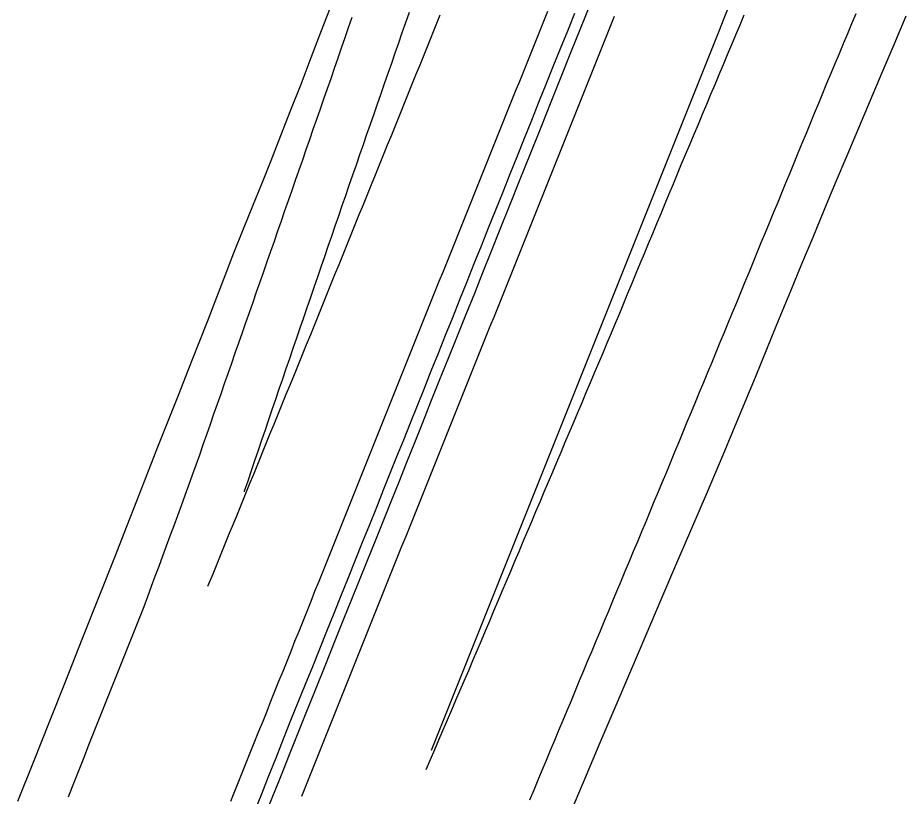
# Model space of a CAD drawing. Extents: x 1948091 to 1975253, y 787267 to 823306.
# Drawn here: x 1967974.3 to 1968180.4, y 795502.3 to 795682.8 of the extents above; entities that cross this region are included whole.
import ezdxf

# ---------------------------------------------------------------- set-up
doc = ezdxf.new("R2010")
doc.units = 0
doc.layers.add('RD_EX_Pavement_Markings', color=7, linetype='Continuous')
doc.layers.add('RD_EX_Road', color=7, linetype='Continuous')

msp = doc.modelspace()

# ---------------------------------------------------------------- linework, layer by layer
at = {"layer": 'RD_EX_Pavement_Markings'}
for points in [[(1968072.23, 795683.42), (1968071.29, 795681.1), (1968070.36, 795678.79), (1968069.42, 795676.47), (1968068.48, 795674.15), (1968067.54, 795671.84), (1968066.6, 795669.52), (1968065.66, 795667.21), (1968064.72, 795664.89), (1968063.78, 795662.57), (1968062.84, 795660.26), (1968061.91, 795657.94), (1968060.97, 795655.63), (1968060.03, 795653.31), (1968059.09, 795650.99), (1968058.15, 795648.68), (1968057.21, 795646.36), (1968056.27, 795644.05), (1968055.33, 795641.73), (1968054.4, 795639.41), (1968053.46, 795637.1), (1968052.52, 795634.78), (1968051.58, 795632.47), (1968050.64, 795630.15), (1968049.7, 795627.83), (1968048.76, 795625.52), (1968047.82, 795623.2), (1968046.88, 795620.88), (1968045.95, 795618.57), (1968045.01, 795616.25), (1968044.06, 795613.94), (1968043.12, 795611.62), (1968042.18, 795609.31), (1968041.23, 795606.99), (1968040.29, 795604.68), (1968039.35, 795602.37), (1968038.4, 795600.05), (1968037.46, 795597.74), (1968036.52, 795595.42), (1968035.57, 795593.11), (1968034.63, 795590.8), (1968033.69, 795588.48), (1968032.74, 795586.17), (1968031.8, 795583.85), (1968030.85, 795581.54), (1968029.91, 795579.22), (1968028.97, 795576.91), (1968028.02, 795574.6), (1968027.08, 795572.28), (1968026.14, 795569.97), (1968025.19, 795567.65), (1968024.25, 795565.34), (1968023.31, 795563.02), (1968022.36, 795560.71), (1968021.42, 795558.39), (1968020.48, 795556.08), (1968019.53, 795553.77), (1968018.59, 795551.45), (1968018.35, 795550.88)], [(1968097.18, 795684.27), (1968096.25, 795681.95), (1968095.32, 795679.63), (1968094.38, 795677.31), (1968093.45, 795674.99), (1968092.52, 795672.67), (1968091.59, 795670.35), (1968090.66, 795668.03), (1968089.72, 795665.71), (1968088.79, 795663.4), (1968087.86, 795661.08), (1968086.93, 795658.76), (1968086, 795656.44), (1968085.06, 795654.12), (1968084.13, 795651.8), (1968083.2, 795649.48), (1968082.27, 795647.16), (1968081.34, 795644.85), (1968080.4, 795642.53), (1968079.47, 795640.21), (1968078.54, 795637.89), (1968077.61, 795635.57), (1968076.67, 795633.25), (1968075.74, 795630.93), (1968074.81, 795628.61), (1968073.88, 795626.29), (1968072.95, 795623.98), (1968072.01, 795621.66), (1968071.08, 795619.34), (1968070.15, 795617.02), (1968069.22, 795614.7), (1968068.29, 795612.38), (1968067.35, 795610.06), (1968066.42, 795607.74), (1968065.49, 795605.42), (1968064.56, 795603.11), (1968063.63, 795600.79), (1968062.69, 795598.47), (1968061.76, 795596.15), (1968060.83, 795593.83), (1968059.9, 795591.51), (1968058.97, 795589.19), (1968058.04, 795586.87), (1968057.11, 795584.55), (1968056.18, 795582.23), (1968055.25, 795579.91), (1968054.32, 795577.59), (1968053.4, 795575.27), (1968052.47, 795572.95), (1968051.54, 795570.63), (1968050.61, 795568.31), (1968049.68, 795565.99), (1968048.75, 795563.67), (1968047.83, 795561.35), (1968046.9, 795559.03), (1968045.97, 795556.71), (1968045.04, 795554.38), (1968044.11, 795552.06), (1968043.18, 795549.74), (1968042.26, 795547.42), (1968041.33, 795545.1), (1968040.4, 795542.78), (1968039.47, 795540.46), (1968038.54, 795538.14), (1968037.62, 795535.82), (1968036.69, 795533.5), (1968035.76, 795531.18), (1968034.83, 795528.86), (1968033.9, 795526.54), (1968032.97, 795524.22), (1968032.05, 795521.9), (1968031.12, 795519.58), (1968030.19, 795517.26), (1968029.26, 795514.94), (1968028.33, 795512.61), (1968027.4, 795510.29), (1968026.48, 795507.97), (1968025.55, 795505.65), (1968024.62, 795503.33), (1968023.69, 795501.01)], [(1968065.07, 795684.06), (1968064.25, 795681.7), (1968063.43, 795679.34), (1968062.61, 795676.98), (1968061.79, 795674.62), (1968060.97, 795672.26), (1968060.15, 795669.9), (1968059.33, 795667.54), (1968058.51, 795665.18), (1968057.69, 795662.82), (1968056.87, 795660.46), (1968056.05, 795658.1), (1968055.23, 795655.74), (1968054.41, 795653.38), (1968053.59, 795651.02), (1968052.77, 795648.66), (1968051.95, 795646.29), (1968051.14, 795643.93), (1968050.33, 795641.57), (1968049.51, 795639.2), (1968048.7, 795636.84), (1968047.89, 795634.48), (1968047.08, 795632.11), (1968046.27, 795629.75), (1968045.45, 795627.39), (1968044.64, 795625.02), (1968043.83, 795622.66), (1968043.02, 795620.3), (1968042.2, 795617.93), (1968041.39, 795615.57), (1968040.58, 795613.21), (1968039.77, 795610.84), (1968038.95, 795608.48), (1968038.14, 795606.12), (1968037.33, 795603.75), (1968036.52, 795601.39), (1968035.7, 795599.03), (1968034.89, 795596.66), (1968034.08, 795594.3), (1968033.27, 795591.93), (1968032.47, 795589.57), (1968031.67, 795587.2), (1968030.86, 795584.83), (1968030.06, 795582.47), (1968029.26, 795580.1), (1968028.46, 795577.73), (1968027.66, 795575.36), (1968026.86, 795573), (1968026.82, 795572.9)], [(1968069.05, 795508.49), (1968070.03, 795510.79), (1968071.02, 795513.08), (1968072.01, 795515.38), (1968073, 795517.68), (1968073.98, 795519.97), (1968074.97, 795522.27), (1968075.96, 795524.56), (1968076.94, 795526.86), (1968077.93, 795529.16), (1968078.92, 795531.45), (1968079.9, 795533.75), (1968080.88, 795536.05), (1968081.85, 795538.35), (1968082.82, 795540.66), (1968083.79, 795542.96), (1968084.77, 795545.26), (1968085.74, 795547.56), (1968086.71, 795549.86), (1968087.69, 795552.17), (1968088.66, 795554.47), (1968089.63, 795556.77), (1968090.61, 795559.07), (1968091.58, 795561.37), (1968092.55, 795563.68), (1968093.53, 795565.98), (1968094.5, 795568.28), (1968095.47, 795570.58), (1968096.44, 795572.88), (1968097.42, 795575.19), (1968098.39, 795577.49), (1968099.36, 795579.79), (1968100.34, 795582.09), (1968101.31, 795584.39), (1968102.28, 795586.7), (1968103.26, 795589), (1968104.23, 795591.3), (1968105.2, 795593.6), (1968106.17, 795595.9), (1968107.15, 795598.21), (1968108.12, 795600.51), (1968109.09, 795602.81), (1968110.07, 795605.11), (1968111.04, 795607.41), (1968112.01, 795609.72), (1968112.97, 795612.02), (1968113.93, 795614.33), (1968114.89, 795616.64), (1968115.85, 795618.95), (1968116.81, 795621.26), (1968117.77, 795623.56), (1968118.72, 795625.87), (1968119.68, 795628.18), (1968120.64, 795630.49), (1968121.6, 795632.8), (1968122.56, 795635.1), (1968123.52, 795637.41), (1968124.48, 795639.72), (1968125.43, 795642.03), (1968126.39, 795644.34), (1968127.35, 795646.64), (1968128.31, 795648.95), (1968129.28, 795651.26), (1968130.25, 795653.56), (1968131.21, 795655.86), (1968132.18, 795658.17), (1968133.15, 795660.47), (1968134.12, 795662.78), (1968135.09, 795665.08), (1968136.06, 795667.38), (1968137.02, 795669.69), (1968137.99, 795671.99), (1968138.96, 795674.3), (1968139.93, 795676.6), (1968140.9, 795678.9), (1968141.87, 795681.21), (1968142.83, 795683.51)], [(1968070.25, 795512.94), (1968071.18, 795515.26), (1968072.1, 795517.58), (1968073.03, 795519.9), (1968073.96, 795522.22), (1968074.89, 795524.55), (1968075.82, 795526.87), (1968076.75, 795529.19), (1968077.68, 795531.51), (1968078.61, 795533.83), (1968079.54, 795536.15), (1968080.46, 795538.47), (1968081.39, 795540.79), (1968082.32, 795543.11), (1968083.25, 795545.43), (1968084.18, 795547.75), (1968085.11, 795550.07), (1968086.04, 795552.39), (1968086.97, 795554.71), (1968087.89, 795557.03), (1968088.82, 795559.35), (1968089.75, 795561.67), (1968090.68, 795563.99), (1968091.61, 795566.31), (1968092.54, 795568.63), (1968093.47, 795570.95), (1968094.4, 795573.27), (1968095.32, 795575.59), (1968096.25, 795577.91), (1968097.18, 795580.23), (1968098.11, 795582.55), (1968099.04, 795584.87), (1968099.97, 795587.19), (1968100.9, 795589.51), (1968101.83, 795591.83), (1968102.76, 795594.15), (1968103.68, 795596.47), (1968104.61, 795598.79), (1968105.54, 795601.11), (1968106.47, 795603.43), (1968107.4, 795605.75), (1968108.33, 795608.07), (1968109.26, 795610.39), (1968110.19, 795612.71), (1968111.11, 795615.03), (1968112.04, 795617.36), (1968112.97, 795619.68), (1968113.9, 795622), (1968114.83, 795624.32), (1968115.76, 795626.64), (1968116.68, 795628.96), (1968117.61, 795631.28), (1968118.54, 795633.6), (1968119.47, 795635.92), (1968120.4, 795638.24), (1968121.33, 795640.56), (1968122.25, 795642.88), (1968123.18, 795645.2), (1968124.11, 795647.52), (1968125.04, 795649.84), (1968125.97, 795652.16), (1968126.9, 795654.48), (1968127.83, 795656.8), (1968128.75, 795659.12), (1968129.68, 795661.44), (1968130.61, 795663.76), (1968131.54, 795666.08), (1968132.47, 795668.4), (1968133.4, 795670.72), (1968134.32, 795673.04), (1968135.25, 795675.36), (1968136.18, 795677.68), (1968137.11, 795680), (1968138.04, 795682.32), (1968138.97, 795684.64)], [(1968093.1, 795501.42), (1968094.07, 795503.73), (1968095.03, 795506.03), (1968095.99, 795508.34), (1968096.95, 795510.65), (1968097.91, 795512.95), (1968098.88, 795515.26), (1968099.84, 795517.57), (1968100.8, 795519.87), (1968101.76, 795522.18), (1968102.72, 795524.49), (1968103.69, 795526.79), (1968104.65, 795529.1), (1968105.61, 795531.41), (1968106.57, 795533.71), (1968107.53, 795536.02), (1968108.5, 795538.33), (1968109.46, 795540.63), (1968110.42, 795542.94), (1968111.38, 795545.25), (1968112.34, 795547.55), (1968113.31, 795549.86), (1968114.27, 795552.17), (1968115.23, 795554.47), (1968116.19, 795556.78), (1968117.15, 795559.09), (1968118.12, 795561.39), (1968119.08, 795563.7), (1968120.04, 795566.01), (1968121, 795568.31), (1968121.96, 795570.62), (1968122.93, 795572.93), (1968123.89, 795575.23), (1968124.85, 795577.54), (1968125.8, 795579.85), (1968126.76, 795582.16), (1968127.71, 795584.47), (1968128.67, 795586.78), (1968129.62, 795589.09), (1968130.58, 795591.4), (1968131.53, 795593.71), (1968132.48, 795596.02), (1968133.44, 795598.33), (1968134.39, 795600.64), (1968135.35, 795602.95), (1968136.3, 795605.26), (1968137.26, 795607.57), (1968138.21, 795609.88), (1968139.16, 795612.19), (1968140.12, 795614.5), (1968141.07, 795616.81), (1968142.02, 795619.12), (1968142.97, 795621.43), (1968143.93, 795623.74), (1968144.88, 795626.05), (1968145.83, 795628.36), (1968146.78, 795630.67), (1968147.73, 795632.99), (1968148.68, 795635.3), (1968149.64, 795637.61), (1968150.59, 795639.92), (1968151.54, 795642.23), (1968152.49, 795644.54), (1968153.44, 795646.85), (1968154.4, 795649.16), (1968155.35, 795651.47), (1968156.3, 795653.78), (1968157.25, 795656.09), (1968158.2, 795658.41), (1968159.15, 795660.72), (1968160.11, 795663.03), (1968161.06, 795665.34), (1968162.02, 795667.65), (1968162.98, 795669.95), (1968163.94, 795672.26), (1968164.9, 795674.57), (1968165.86, 795676.87), (1968166.83, 795679.18), (1968167.79, 795681.49), (1968168.75, 795683.79)], [(1968051.79, 795682.89), (1968050.98, 795680.52), (1968050.16, 795678.16), (1968049.35, 795675.8), (1968048.53, 795673.44), (1968047.72, 795671.07), (1968046.9, 795668.71), (1968046.08, 795666.35), (1968045.25, 795663.99), (1968044.43, 795661.63), (1968043.61, 795659.27), (1968042.79, 795656.91), (1968041.97, 795654.55), (1968041.15, 795652.19), (1968040.33, 795649.83), (1968039.51, 795647.47), (1968038.68, 795645.11), (1968037.86, 795642.75), (1968037.04, 795640.39), (1968036.22, 795638.03), (1968035.4, 795635.67), (1968034.58, 795633.31), (1968033.76, 795630.95), (1968032.94, 795628.59), (1968032.11, 795626.23), (1968031.29, 795623.87), (1968030.47, 795621.51), (1968029.64, 795619.15), (1968028.82, 795616.79), (1968027.99, 795614.43), (1968027.17, 795612.08), (1968026.34, 795609.72), (1968025.52, 795607.36), (1968024.69, 795605), (1968023.87, 795602.64), (1968023.04, 795600.28), (1968022.22, 795597.92), (1968021.39, 795595.56), (1968020.56, 795593.21), (1968019.74, 795590.85), (1968018.91, 795588.49), (1968018.09, 795586.13), (1968017.26, 795583.77), (1968016.44, 795581.41), (1968015.61, 795579.05), (1968014.77, 795576.7), (1968013.91, 795574.35), (1968013.06, 795572), (1968012.2, 795569.66), (1968011.34, 795567.31), (1968010.48, 795564.96), (1968009.61, 795562.62), (1968008.75, 795560.27), (1968007.88, 795557.93), (1968007.01, 795555.59), (1968006.14, 795553.24), (1968005.27, 795550.9), (1968004.41, 795548.55), (1968003.52, 795546.22), (1968002.6, 795543.89), (1968001.68, 795541.57), (1968000.75, 795539.25), (1967999.83, 795536.92), (1967998.91, 795534.6), (1967997.98, 795532.28), (1967997.06, 795529.96), (1967996.14, 795527.63), (1967995.22, 795525.31), (1967994.29, 795522.99), (1967993.37, 795520.67), (1967992.45, 795518.34), (1967991.52, 795516.02), (1967990.6, 795513.7), (1967989.68, 795511.38), (1967988.75, 795509.05), (1967987.83, 795506.73), (1967986.91, 795504.41), (1967985.98, 795502.08)], [(1968112.69, 795683.12), (1968111.76, 795680.8), (1968110.83, 795678.48), (1968109.9, 795676.15), (1968108.97, 795673.83), (1968108.04, 795671.51), (1968107.12, 795669.19), (1968106.19, 795666.87), (1968105.26, 795664.55), (1968104.33, 795662.23), (1968103.4, 795659.91), (1968102.47, 795657.59), (1968101.54, 795655.27), (1968100.61, 795652.95), (1968099.68, 795650.63), (1968098.75, 795648.31), (1968097.83, 795645.99), (1968096.9, 795643.67), (1968095.97, 795641.35), (1968095.04, 795639.03), (1968094.11, 795636.71), (1968093.18, 795634.39), (1968092.24, 795632.08), (1968091.31, 795629.76), (1968090.38, 795627.44), (1968089.45, 795625.12), (1968088.52, 795622.8), (1968087.58, 795620.48), (1968086.65, 795618.16), (1968085.72, 795615.84), (1968084.79, 795613.52), (1968083.85, 795611.21), (1968082.92, 795608.89), (1968081.99, 795606.57), (1968081.06, 795604.25), (1968080.13, 795601.93), (1968079.19, 795599.61), (1968078.26, 795597.29), (1968077.33, 795594.97), (1968076.4, 795592.65), (1968075.46, 795590.34), (1968074.53, 795588.02), (1968073.6, 795585.7), (1968072.67, 795583.38), (1968071.74, 795581.06), (1968070.8, 795578.74), (1968069.87, 795576.42), (1968068.94, 795574.1), (1968068.01, 795571.78), (1968067.08, 795569.47), (1968066.15, 795567.15), (1968065.22, 795564.83), (1968064.29, 795562.51), (1968063.36, 795560.19), (1968062.43, 795557.87), (1968061.5, 795555.55), (1968060.57, 795553.23), (1968059.64, 795550.91), (1968058.71, 795548.59), (1968057.78, 795546.27), (1968056.85, 795543.95), (1968055.92, 795541.63), (1968054.99, 795539.31), (1968054.06, 795536.99), (1968053.13, 795534.67), (1968052.21, 795532.35), (1968051.28, 795530.03), (1968050.35, 795527.71), (1968049.42, 795525.39), (1968048.49, 795523.07), (1968047.56, 795520.75), (1968046.63, 795518.43), (1968045.7, 795516.11), (1968044.77, 795513.79), (1968043.84, 795511.47), (1968042.91, 795509.14), (1968041.98, 795506.82), (1968041.05, 795504.5), (1968040.12, 795502.18)]]:
    msp.add_lwpolyline(points, dxfattribs=at)
at = {"layer": 'RD_EX_Road'}
for points in [[(1967974.31, 795501.14), (1967977.93, 795510.19), (1967981.64, 795519.52), (1967985.43, 795529.03), (1967989.28, 795538.72), (1967993.2, 795548.59), (1967996.8, 795557.69), (1967999.72, 795565.08), (1968001.95, 795570.75), (1968004.67, 795577.77), (1968006.99, 795583.71), (1968009.26, 795589.47), (1968011.57, 795595.32), (1968013.94, 795601.28), (1968016.24, 795607.11), (1968018.44, 795612.75), (1968020.48, 795618.05), (1968022.39, 795623.07), (1968024.45, 795628.35), (1968026.68, 795633.89), (1968028.83, 795639.2), (1968030.91, 795644.28), (1968033.08, 795649.72), (1968035.37, 795655.56), (1968037.69, 795661.49), (1968040.02, 795667.47), (1968042.39, 795673.61), (1968044.8, 795679.9), (1968047.21, 795686.22)], [(1968032.34, 795499.43), (1968033.49, 795502.31), (1968034.69, 795505.29), (1968035.93, 795508.39), (1968037.34, 795511.92), (1968039.05, 795516.19), (1968041.07, 795521.21), (1968043.38, 795526.98), (1968045.76, 795532.9), (1968047.96, 795538.37), (1968049.97, 795543.39), (1968051.8, 795547.97), (1968053.56, 795552.36), (1968055.36, 795556.82), (1968057.19, 795561.35), (1968059.05, 795565.96), (1968060.91, 795570.6), (1968062.76, 795575.2), (1968064.59, 795579.78), (1968066.4, 795584.33), (1968068.24, 795588.95), (1968070.16, 795593.76), (1968072.15, 795598.74), (1968074.23, 795603.9), (1968076.32, 795609.07), (1968078.34, 795614.1), (1968080.3, 795618.98), (1968082.2, 795623.72), (1968084.15, 795628.57), (1968086.24, 795633.8), (1968088.48, 795639.4), (1968090.87, 795645.38), (1968093.31, 795651.49), (1968095.7, 795657.48), (1968098.05, 795663.35), (1968100.36, 795669.11), (1968102.64, 795674.81), (1968104.92, 795680.5), (1968107.21, 795686.19)], [(1968029.38, 795499.04), (1968030.89, 795502.82), (1968032.5, 795506.86), (1968034.22, 795511.16), (1968035.97, 795515.56), (1968037.69, 795519.87), (1968039.39, 795524.1), (1968041.07, 795528.24), (1968042.73, 795532.35), (1968044.38, 795536.47), (1968046.04, 795540.59), (1968047.69, 795544.72), (1968049.34, 795548.84), (1968051, 795552.97), (1968052.66, 795557.1), (1968054.31, 795561.23), (1968055.96, 795565.32), (1968057.57, 795569.35), (1968059.16, 795573.3), (1968060.72, 795577.18), (1968062.26, 795581.05), (1968063.83, 795584.96), (1968065.41, 795588.9), (1968067.01, 795592.88), (1968068.62, 795596.9), (1968070.24, 795600.96), (1968071.88, 795605.05), (1968073.54, 795609.18), (1968075.2, 795613.33), (1968076.87, 795617.49), (1968078.54, 795621.64), (1968080.21, 795625.81), (1968081.88, 795629.97), (1968083.54, 795634.13), (1968085.21, 795638.3), (1968086.88, 795642.46), (1968088.54, 795646.62), (1968090.21, 795650.78), (1968091.87, 795654.94), (1968093.54, 795659.1), (1968095.21, 795663.26), (1968096.87, 795667.41), (1968098.54, 795671.56), (1968100.21, 795675.71), (1968101.88, 795679.84), (1968103.52, 795683.93)], [(1968102.78, 795498.96), (1968106.16, 795507.02), (1968109.42, 795514.72), (1968112.87, 795522.81), (1968116.53, 795531.34), (1968120.09, 795539.72), (1968123.53, 795547.87), (1968126.96, 795555.9), (1968130.44, 795563.91), (1968134.05, 795572.32), (1968137.93, 795581.45), (1968140.18, 795586.83), (1968142.67, 795592.84), (1968145.4, 795599.47), (1968148.21, 795606.32), (1968150.95, 795612.98), (1968153.62, 795619.46), (1968156.21, 795625.74), (1968158.78, 795631.95), (1968161.39, 795638.22), (1968164.02, 795644.53), (1968166.7, 795650.89), (1968169.39, 795657.29), (1968172.11, 795663.71), (1968174.83, 795670.15), (1968177.58, 795676.62), (1968180.4, 795683.26)]]:
    msp.add_lwpolyline(points, dxfattribs=at)

doc.saveas('drawing.dxf')
